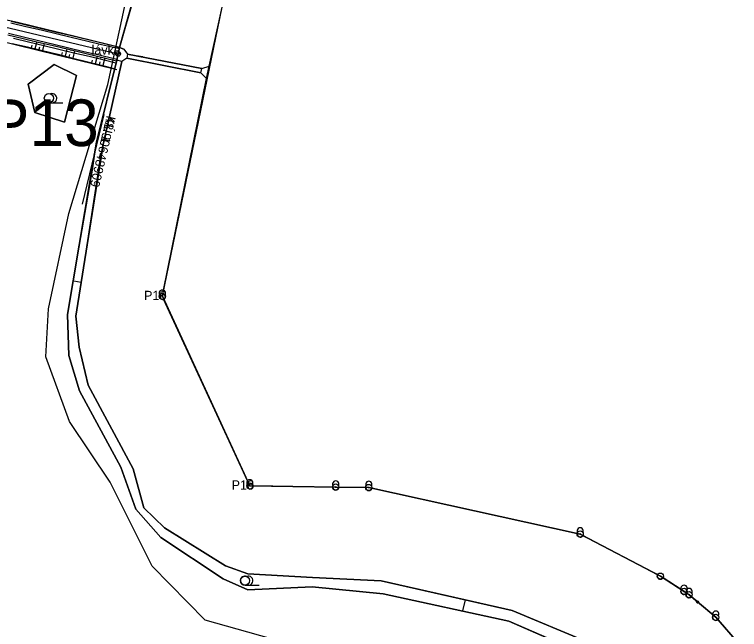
# Model space of a CAD drawing. Extents: x -495905 to -478420, y -1113297 to -1107716.
# Drawn here: x -478765.1 to -478531.8, y -1110939.2 to -1110741.4 of the extents above; entities that cross this region are included whole.
import ezdxf

# ---------------------------------------------------------------- set-up
doc = ezdxf.new("R2010")
doc.units = 0
for name, color, linetype in [('01_OBVOD PÚ', 7, 'Continuous'), ('03_PC_OBJEKTY_NÁVRH_PR', 7, 'Continuous'), ('C5_HATCH_SLOPE_L', 7, 'Continuous'), ('C5_HATCH_SLOPE_R', 7, 'Continuous'), ('C5_HLBODY', 7, 'Continuous'), ('C5_HRANA_TELESO', 7, 'Continuous'), ('C5_KORUNA', 7, 'Continuous'), ('C5_OSA', 7, 'Continuous'), ('C5_PRIKOP', 7, 'Continuous'), ('C5_STANICENI', 7, 'Continuous'), ('C5_ZPEVKRAJ', 7, 'Continuous'), ('ODVODNĚNÍ PLOŠNÉ', 7, 'Continuous'), ('ttp', 7, 'Continuous'), ('VODNÍ PLOCHY', 7, 'Continuous'), ('zamereni', 7, 'Continuous'), ('ZELEN MIMO LES', 7, 'Continuous')]:
    doc.layers.add(name, color=color, linetype=linetype)

msp = doc.modelspace()

# ---------------------------------------------------------------- linework, layer by layer
at = {"layer": '01_OBVOD PÚ'}
for p, q in [((-478717.54, -1110832.03), (-478698.29, -1110739.03)), ((-478689.36, -1110893.04), (-478717.54, -1110832.03)), ((-478661.75, -1110893.41), (-478689.36, -1110893.04)), ((-478651.12, -1110893.55), (-478661.75, -1110893.41)), ((-478583.08, -1110908.52), (-478651.12, -1110893.55)), ((-478557.25, -1110922.07), (-478583.08, -1110908.52)), ((-478549.65, -1110926.98), (-478557.25, -1110922.07)), ((-478548.01, -1110928.04), (-478549.65, -1110926.98)), ((-478545.3, -1110930.34), (-478548.01, -1110928.04)), ((-478539.45, -1110935.3), (-478545.3, -1110930.34)), ((-478531.79, -1110944.04), (-478539.45, -1110935.3))]:
    msp.add_line(p, q, dxfattribs=at)
at = {"layer": '03_PC_OBJEKTY_NÁVRH_PR'}
msp.add_line((-478796.19, -1110743.31), (-478732.23, -1110759.1), dxfattribs=at)
at = {"layer": 'C5_HATCH_SLOPE_L'}
for p, q in [((-478764.97, -1110743.83), (-478764.95, -1110743.76)), ((-478764.93, -1110743.7), (-478764.93, -1110743.7)), ((-478763.75, -1110744.12), (-478763.72, -1110743.98)), ((-478762.54, -1110744.41), (-478762.52, -1110744.34)), ((-478762.5, -1110744.27), (-478762.5, -1110744.27)), ((-478761.32, -1110744.7), (-478761.28, -1110744.55)), ((-478755.24, -1110746.15), (-478755.22, -1110746.07)), ((-478755.2, -1110745.99), (-478755.2, -1110745.99)), ((-478754.02, -1110746.44), (-478753.99, -1110746.29)), ((-478752.81, -1110746.73), (-478752.79, -1110746.66)), ((-478752.77, -1110746.58), (-478752.77, -1110746.58)), ((-478751.59, -1110747.02), (-478751.56, -1110746.88)), ((-478745.51, -1110748.47), (-478745.5, -1110748.43)), ((-478745.49, -1110748.39), (-478745.49, -1110748.39)), ((-478744.29, -1110748.76), (-478744.28, -1110748.7)), ((-478743.08, -1110749.05), (-478743.08, -1110749.03)), ((-478743.07, -1110749.01), (-478743.07, -1110749.01)), ((-478741.86, -1110749.33), (-478741.86, -1110749.32)), ((-478735.78, -1110750.76), (-478735.78, -1110750.76)), ((-478735.78, -1110750.78), (-478735.78, -1110750.77)), ((-478734.57, -1110751.07), (-478734.56, -1110751.05)), ((-478733.35, -1110751.34), (-478733.35, -1110751.34)), ((-478733.35, -1110751.36), (-478733.35, -1110751.35)), ((-478732.14, -1110751.65), (-478732.13, -1110751.63))]:
    msp.add_line(p, q, dxfattribs=at)
at = {"layer": 'C5_HATCH_SLOPE_R'}
for p, q in [((-478759.55, -1110751.28), (-478759.75, -1110752.09)), ((-478759.21, -1110749.83), (-478759.29, -1110750.15)), ((-478757.99, -1110750.12), (-478758.53, -1110752.37)), ((-478756.78, -1110750.41), (-478756.85, -1110750.73)), ((-478755.56, -1110750.7), (-478756.09, -1110752.94)), ((-478757.12, -1110751.86), (-478757.31, -1110752.65)), ((-478749.83, -1110753.61), (-478750.02, -1110754.43)), ((-478749.48, -1110752.15), (-478749.56, -1110752.47)), ((-478748.26, -1110752.44), (-478748.82, -1110754.75)), ((-478747.05, -1110752.73), (-478747.12, -1110753.05)), ((-478745.83, -1110753.02), (-478746.4, -1110755.4)), ((-478747.41, -1110754.22), (-478747.61, -1110755.07)), ((-478740.12, -1110756.02), (-478740.34, -1110756.94)), ((-478739.75, -1110754.46), (-478739.83, -1110754.79)), ((-478738.54, -1110754.75), (-478739.13, -1110757.23)), ((-478737.32, -1110755.04), (-478737.4, -1110755.37)), ((-478736.1, -1110755.33), (-478736.7, -1110757.81)), ((-478737.69, -1110756.61), (-478737.91, -1110757.52))]:
    msp.add_line(p, q, dxfattribs=at)
at = {"layer": 'C5_HLBODY'}
msp.add_line((-478736.41, -1110773.51), (-478743.3, -1110802.4), dxfattribs=at)
msp.add_circle((-478731.78, -1110754.05), 0.75, dxfattribs=at)
at = {"layer": 'C5_HRANA_TELESO'}
for p, q in [((-478769.08, -1110742.72), (-478764.21, -1110743.86)), ((-478764.21, -1110743.86), (-478759.34, -1110745)), ((-478759.34, -1110745), (-478754.48, -1110746.17)), ((-478754.48, -1110746.17), (-478749.62, -1110747.35)), ((-478749.62, -1110747.35), (-478744.77, -1110748.57)), ((-478744.77, -1110748.57), (-478739.92, -1110749.76)), ((-478765.83, -1110750.67), (-478760.96, -1110751.81)), ((-478760.96, -1110751.81), (-478756.09, -1110752.94)), ((-478739.92, -1110749.76), (-478735.06, -1110750.95)), ((-478735.06, -1110750.95), (-478731.26, -1110751.83)), ((-478756.09, -1110752.94), (-478751.23, -1110754.11)), ((-478751.23, -1110754.11), (-478746.4, -1110755.4)), ((-478746.4, -1110755.4), (-478741.56, -1110756.65)), ((-478741.56, -1110756.65), (-478736.7, -1110757.81)), ((-478736.7, -1110757.81), (-478732.91, -1110758.76))]:
    msp.add_line(p, q, dxfattribs=at)
at = {"layer": 'C5_KORUNA'}
for p, q in [((-478766.18, -1110743.54), (-478761.32, -1110744.7)), ((-478761.32, -1110744.7), (-478756.46, -1110745.86)), ((-478756.46, -1110745.86), (-478751.59, -1110747.02)), ((-478751.59, -1110747.02), (-478746.73, -1110748.18)), ((-478767.23, -1110747.92), (-478762.36, -1110749.08)), ((-478762.36, -1110749.08), (-478757.5, -1110750.24)), ((-478746.73, -1110748.18), (-478741.86, -1110749.33)), ((-478741.86, -1110749.33), (-478737, -1110750.49)), ((-478757.5, -1110750.24), (-478752.63, -1110751.4)), ((-478752.63, -1110751.4), (-478747.77, -1110752.55)), ((-478737, -1110750.49), (-478732.14, -1110751.65)), ((-478732.14, -1110751.65), (-478731.26, -1110751.86)), ((-478747.77, -1110752.55), (-478742.91, -1110753.71)), ((-478742.91, -1110753.71), (-478738.04, -1110754.87)), ((-478738.04, -1110754.87), (-478733.18, -1110756.03)), ((-478733.18, -1110756.03), (-478732.3, -1110756.24))]:
    msp.add_line(p, q, dxfattribs=at)
at = {"layer": 'C5_OSA'}
msp.add_line((-478877.17, -1110719.42), (-478731.78, -1110754.05), dxfattribs=at)
at = {"layer": 'C5_PRIKOP'}
for p, q in [((-478765.44, -1110749.03), (-478760.58, -1110750.19)), ((-478760.58, -1110750.19), (-478755.71, -1110751.35)), ((-478755.71, -1110751.35), (-478750.85, -1110752.51)), ((-478750.85, -1110752.51), (-478745.99, -1110753.66)), ((-478745.99, -1110753.66), (-478741.12, -1110754.82)), ((-478741.12, -1110754.82), (-478736.26, -1110755.98)), ((-478736.26, -1110755.98), (-478732.47, -1110756.89))]:
    msp.add_line(p, q, dxfattribs=at)
at = {"layer": 'C5_STANICENI'}
for p, q in [((-478732.02, -1110755.02), (-478731.56, -1110753.07)), ((-478736.42, -1110773.5), (-478739.55, -1110786.64))]:
    msp.add_line(p, q, dxfattribs=at)
at = {"layer": 'C5_ZPEVKRAJ'}
for p, q in [((-478766.3, -1110744.03), (-478761.43, -1110745.19)), ((-478761.43, -1110745.19), (-478756.57, -1110746.35)), ((-478756.57, -1110746.35), (-478751.71, -1110747.5)), ((-478767.11, -1110747.43), (-478762.25, -1110748.59)), ((-478762.25, -1110748.59), (-478757.38, -1110749.75)), ((-478751.71, -1110747.5), (-478746.84, -1110748.66)), ((-478746.84, -1110748.66), (-478741.98, -1110749.82)), ((-478757.38, -1110749.75), (-478752.52, -1110750.91)), ((-478752.52, -1110750.91), (-478747.65, -1110752.07)), ((-478741.98, -1110749.82), (-478737.11, -1110750.98)), ((-478737.11, -1110750.98), (-478732.25, -1110752.14)), ((-478747.65, -1110752.07), (-478742.79, -1110753.23)), ((-478742.79, -1110753.23), (-478737.93, -1110754.39)), ((-478732.25, -1110752.14), (-478731.38, -1110752.35)), ((-478737.93, -1110754.39), (-478733.06, -1110755.54)), ((-478733.06, -1110755.54), (-478732.19, -1110755.75))]:
    msp.add_line(p, q, dxfattribs=at)
at = {"layer": 'ODVODNĚNÍ PLOŠNÉ'}
msp.add_lwpolyline([(-478591.79, -1111152.57), (-478572.56, -1111119.03), (-478563.4, -1111089.96), (-478558.69, -1111056.42), (-478560.74, -1111024.33), (-478557.07, -1110990.96), (-478559.49, -1110965.98), (-478573.1, -1110952.53), (-478604.91, -1110948.97), (-478635.56, -1110943.72), (-478672.13, -1110945.1), (-478703.73, -1110936.19), (-478720.83, -1110918.86), (-478734.29, -1110891.89), (-478747.38, -1110872.36), (-478755, -1110851.52), (-478754.16, -1110836.02), (-478747.67, -1110805.44), (-478735.13, -1110763.91), (-478728.33, -1110732.6)], dxfattribs=at)
at = {"layer": 'ttp'}
for points in [[(-478541.97, -1111024.18), (-478548.51, -1111012.03), (-478548.51, -1111000.85), (-478543.13, -1110983.28), (-478543.14, -1110983.24), (-478549.84, -1110973.44), (-478566.29, -1110957.96), (-478583.12, -1110946.5), (-478606.06, -1110936.52), (-478646.47, -1110927.81), (-478669.36, -1110925.54), (-478690.06, -1110926.5), (-478698, -1110922.96), (-478718.05, -1110909.66), (-478726.06, -1110900.51), (-478730.92, -1110887.01), (-478744.22, -1110862.41), (-478747.64, -1110851.11), (-478748.07, -1110837.85), (-478738.72, -1110782.44), (-478732.22, -1110756.06), (-478731.34, -1110752.04), (-478724.32, -1110727.22)], [(-478749.06, -1110775.98), (-478758.61, -1110772.91), (-478760.74, -1110763.82), (-478752.38, -1110757.45), (-478745.16, -1110760.97), (-478749.06, -1110775.98)]]:
    msp.add_lwpolyline(points, dxfattribs=at)
at = {"layer": 'VODNÍ PLOCHY'}
for points in [[(-478724.32, -1110727.22), (-478731.34, -1110752.04), (-478729.93, -1110752.55), (-478728.73, -1110754.13), (-478704.82, -1110758.8), (-478702.51, -1110757.96), (-478698.51, -1110740.01)], [(-478717.15, -1110830.11), (-478703.37, -1110761.92), (-478705.12, -1110760.12), (-478728.97, -1110755.44), (-478730.55, -1110756.48), (-478736.62, -1110783.25), (-478743.68, -1110827.56), (-478745.41, -1110838.41), (-478744.34, -1110848.45), (-478741.44, -1110860.58), (-478726.93, -1110887.56), (-478723.51, -1110900.14), (-478716.88, -1110906.49), (-478697.2, -1110918.73), (-478690.01, -1110921.32), (-478669.17, -1110922.47), (-478647.17, -1110923.58), (-478620.11, -1110929.73), (-478604.94, -1110933.17), (-478580.78, -1110943.18)], [(-478690.12, -1110891.39), (-478717.12, -1110832.94)], [(-478662.75, -1110893.4), (-478688.36, -1110893.05)], [(-478652.12, -1110893.54), (-478660.75, -1110893.42)], [(-478584.06, -1110908.31), (-478650.14, -1110893.77)], [(-478558.14, -1110921.61), (-478582.19, -1110908.98)], [(-478550.56, -1110926.39), (-478556.41, -1110922.61)], [(-478545.53, -1110930.15), (-478547.25, -1110928.69)], [(-478540.44, -1110934.46), (-478545.07, -1110930.53)], [(-478532.78, -1110942.91), (-478538.79, -1110936.05)]]:
    msp.add_lwpolyline(points, dxfattribs=at)
for centre, radius, start, end in [((-478717.54, -1110832.03), 1, 150.0419, 270), ((-478717.54, -1110832.03), 1, 270, 294.7553), ((-478689.36, -1110893.04), 1, 150.0419, 270), ((-478689.36, -1110893.04), 1, 270, 359.2265), ((-478661.75, -1110893.41), 1, 179.238, 270), ((-478661.75, -1110893.41), 1, 270, 359.2397), ((-478651.12, -1110893.55), 1, 179.2512, 270), ((-478651.12, -1110893.55), 1, 270, 347.5784), ((-478583.08, -1110908.52), 1, 167.6048, 270), ((-478583.08, -1110908.52), 1, 270, 332.297), ((-478557.25, -1110922.07), 1, 152.3192, 180), ((-478557.25, -1110922.07), 1, 180, 327.1354), ((-478549.65, -1110926.98), 1, 150.0419, 270), ((-478549.65, -1110926.98), 1, 270, 314.6306), ((-478548.01, -1110928.04), 1, 159.6169, 270), ((-478548.01, -1110928.04), 1, 270, 319.65), ((-478545.3, -1110930.34), 0.3, 139.6785, 180), ((-478545.3, -1110930.34), 0.3, 180, 319.7066), ((-478539.45, -1110935.3), 1, 150.0419, 270), ((-478539.45, -1110935.3), 1, 270, 311.2004)]:
    msp.add_arc(centre, radius, start, end, dxfattribs=at)
for centre, start_param in [((-478717.54, -1110831.03), 2.742746), ((-478689.36, -1110892.04), 4.006978), ((-478549.65, -1110925.98), 5.135881), ((-478539.45, -1110934.3), 4.876607)]:
    msp.add_ellipse(centre, major_axis=(0, -1), ratio=0.999955, start_param=start_param, end_param=5.236518, dxfattribs=at)
at = {"layer": 'zamereni'}
for p, q in [((-478724.32, -1110727.22), (-478731.34, -1110752.04)), ((-478702.51, -1110757.96), (-478698.29, -1110739.03)), ((-478731.34, -1110752.04), (-478732.22, -1110756.06)), ((-478729.93, -1110752.55), (-478731.34, -1110752.04)), ((-478729.93, -1110752.55), (-478728.73, -1110754.13)), ((-478728.73, -1110754.13), (-478728.97, -1110755.44)), ((-478728.73, -1110754.13), (-478723.78, -1110754.87)), ((-478704.82, -1110758.8), (-478728.73, -1110754.13)), ((-478732.22, -1110756.06), (-478738.72, -1110782.44)), ((-478730.55, -1110756.48), (-478736.62, -1110783.25)), ((-478730.55, -1110756.48), (-478732.22, -1110756.06)), ((-478728.97, -1110755.44), (-478730.55, -1110756.48)), ((-478728.97, -1110755.44), (-478724.04, -1110756.26)), ((-478728.97, -1110755.44), (-478705.12, -1110760.12)), ((-478752.38, -1110757.45), (-478760.74, -1110763.82)), ((-478745.16, -1110760.97), (-478752.38, -1110757.45)), ((-478705.12, -1110760.12), (-478704.82, -1110758.8)), ((-478704.82, -1110758.8), (-478702.51, -1110757.96)), ((-478703.37, -1110761.92), (-478702.51, -1110757.96)), ((-478749.06, -1110775.98), (-478745.16, -1110760.97)), ((-478703.37, -1110761.92), (-478705.12, -1110760.12)), ((-478717.54, -1110832.03), (-478703.37, -1110761.92)), ((-478760.74, -1110763.82), (-478758.61, -1110772.91)), ((-478754.06, -1110769.77), (-478749.53, -1110769.77)), ((-478758.61, -1110772.91), (-478749.06, -1110775.98)), ((-478740.02, -1110791.49), (-478738.72, -1110782.44)), ((-478738.18, -1110791.79), (-478736.62, -1110783.25)), ((-478748.07, -1110837.85), (-478740.02, -1110791.49)), ((-478738.18, -1110791.79), (-478745.41, -1110838.41)), ((-478743.68, -1110827.56), (-478746.02, -1110827.19)), ((-478717.54, -1110832.03), (-478689.36, -1110893.04)), ((-478747.64, -1110851.11), (-478748.07, -1110837.85)), ((-478745.41, -1110838.41), (-478744.34, -1110848.45)), ((-478744.34, -1110848.45), (-478741.44, -1110860.58)), ((-478744.22, -1110862.41), (-478747.64, -1110851.11)), ((-478741.44, -1110860.58), (-478726.93, -1110887.56)), ((-478730.92, -1110887.01), (-478744.22, -1110862.41)), ((-478726.06, -1110900.51), (-478730.92, -1110887.01)), ((-478726.93, -1110887.56), (-478723.51, -1110900.14)), ((-478689.36, -1110893.04), (-478661.75, -1110893.41)), ((-478661.75, -1110893.41), (-478651.12, -1110893.55)), ((-478651.12, -1110893.55), (-478583.08, -1110908.52)), ((-478718.05, -1110909.66), (-478726.06, -1110900.51)), ((-478723.51, -1110900.14), (-478716.88, -1110906.49)), ((-478716.88, -1110906.49), (-478697.2, -1110918.73)), ((-478698, -1110922.96), (-478718.05, -1110909.66)), ((-478583.08, -1110908.52), (-478557.25, -1110922.07)), ((-478697.2, -1110918.73), (-478690.01, -1110921.32)), ((-478690.01, -1110921.32), (-478669.17, -1110922.47)), ((-478557.25, -1110922.07), (-478549.65, -1110926.98)), ((-478690.06, -1110926.5), (-478698, -1110922.96)), ((-478669.17, -1110922.47), (-478647.17, -1110923.58)), ((-478647.17, -1110923.58), (-478604.94, -1110933.17)), ((-478690.93, -1110925), (-478686.4, -1110925)), ((-478669.36, -1110925.54), (-478690.06, -1110926.5)), ((-478646.47, -1110927.81), (-478669.36, -1110925.54)), ((-478606.06, -1110936.52), (-478646.47, -1110927.81)), ((-478549.65, -1110926.98), (-478548.01, -1110928.04)), ((-478548.01, -1110928.04), (-478545.3, -1110930.34)), ((-478620.11, -1110929.73), (-478620.91, -1110933.25)), ((-478545.3, -1110930.34), (-478539.45, -1110935.3)), ((-478580.78, -1110943.18), (-478604.94, -1110933.17)), ((-478539.45, -1110935.3), (-478531.79, -1110944.04)), ((-478606.06, -1110936.52), (-478583.12, -1110946.5))]:
    msp.add_line(p, q, dxfattribs=at)
for centre, radius in [((-478754.06, -1110768.3), 1.47), ((-478690.93, -1110923.53), 1.47), ((-478557.25, -1110922.07), 1), ((-478557.25, -1110922.07), 0.0655), ((-478545.3, -1110930.34), 0.3)]:
    msp.add_circle(centre, radius, dxfattribs=at)
for centre in [(-478752.99, -1110768.3), (-478689.86, -1110923.53)]:
    msp.add_arc(centre, 1.47, 270, 111.324, dxfattribs=at)
for centre in [(-478717.54, -1110831.03), (-478689.36, -1110892.04), (-478661.75, -1110892.41), (-478651.12, -1110892.55), (-478583.08, -1110907.52), (-478549.65, -1110925.98), (-478548.01, -1110927.04), (-478539.45, -1110934.3)]:
    msp.add_ellipse(centre, major_axis=(0, -1), ratio=0.999955, start_param=1.047987, end_param=5.236518, dxfattribs=at)
for centre, major_axis in [((-478717.54, -1110832.03), (0, -1)), ((-478717.54, -1110832.03), (0, -0.133)), ((-478689.36, -1110893.04), (0, -1)), ((-478689.36, -1110893.04), (0, -0.133)), ((-478661.75, -1110893.41), (0, -1)), ((-478661.75, -1110893.41), (0, -0.133)), ((-478651.12, -1110893.55), (0, -1)), ((-478651.12, -1110893.55), (0, -0.133)), ((-478583.08, -1110908.52), (0, -1)), ((-478583.08, -1110908.52), (0, -0.133)), ((-478549.65, -1110926.98), (0, -1)), ((-478549.65, -1110926.98), (0, -0.133)), ((-478548.01, -1110928.04), (0, -1)), ((-478548.01, -1110928.04), (0, -0.133)), ((-478539.45, -1110935.3), (0, -1)), ((-478539.45, -1110935.3), (0, -0.133))]:
    msp.add_ellipse(centre, major_axis=major_axis, ratio=0.999955, dxfattribs=at)
at = {"layer": 'ZELEN MIMO LES'}
for points in [[(-478580.78, -1110943.18), (-478604.94, -1110933.17), (-478620.11, -1110929.73), (-478647.17, -1110923.58), (-478669.17, -1110922.47), (-478690.01, -1110921.32), (-478697.2, -1110918.73), (-478716.88, -1110906.49), (-478723.51, -1110900.14), (-478726.93, -1110887.56), (-478741.44, -1110860.58), (-478744.34, -1110848.45), (-478745.41, -1110838.41), (-478743.68, -1110827.56), (-478736.62, -1110783.25), (-478730.55, -1110756.48), (-478732.22, -1110756.06), (-478738.72, -1110782.44), (-478748.07, -1110837.85), (-478747.64, -1110851.11), (-478744.22, -1110862.41), (-478730.92, -1110887.01), (-478726.06, -1110900.51), (-478718.05, -1110909.66), (-478698, -1110922.96), (-478690.06, -1110926.5), (-478669.36, -1110925.54), (-478646.47, -1110927.81), (-478606.06, -1110936.52), (-478583.12, -1110946.5)], [(-478760.74, -1110763.82), (-478758.61, -1110772.91), (-478749.06, -1110775.98), (-478745.16, -1110760.97), (-478752.38, -1110757.45), (-478760.74, -1110763.82)], [(-478689.86, -1110925), (-478690.93, -1110925)]]:
    msp.add_lwpolyline(points, dxfattribs=at)
for centre, start, end in [((-478690.93, -1110923.53), 68.6763, 180), ((-478689.86, -1110923.53), 270, 111.324), ((-478690.93, -1110923.53), 180, 269.9742)]:
    msp.add_arc(centre, 1.47, start, end, dxfattribs=at)

# ---------------------------------------------------------------- texts
at = {"layer": '03_PC_OBJEKTY_NÁVRH_PR'}
msp.add_text('CP13', height=15, dxfattribs=at).set_placement((-478788.19, -1110783.7))
at = {"layer": 'C5_HLBODY'}
msp.add_text('KÚ 1.648909', height=2.999, rotation=256.6017, dxfattribs=at).set_placement((-478735.44, -1110773.74))
at = {"layer": 'C5_STANICENI'}
msp.add_text('48.90', height=2.999, rotation=256.6017, dxfattribs=at).set_placement((-478735.45, -1110773.73))
at = {"layer": 'zamereni'}
for s, p in [('lávka', (-478740.3, -1110754.27)), ('P16', (-478723.43, -1110833.28)), ('P16', (-478695.23, -1110894.26))]:
    msp.add_text(s, height=3, dxfattribs=at).set_placement(p)

doc.saveas('drawing.dxf')
